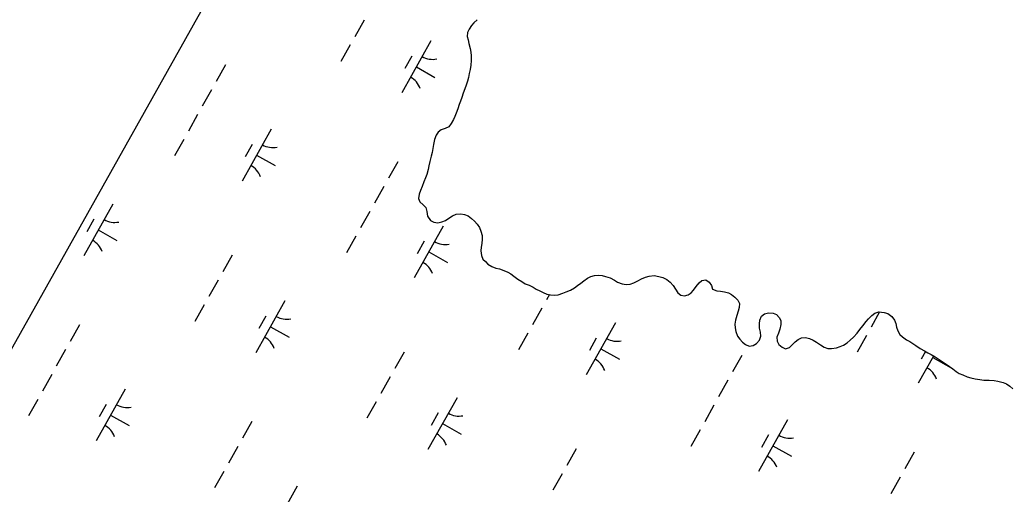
# Model space of a CAD drawing. Extents: x 3913936 to 3933962, y 195330 to 217741.
# Drawn here: x 3918781 to 3919617, y 203514 to 203913 of the extents above; entities that cross this region are included whole.
import ezdxf

# ---------------------------------------------------------------- set-up
doc = ezdxf.new("R2010")
doc.units = 0
doc.layers.add('V-GRID-FRAM', color=7, linetype='Continuous')
doc.layers.add('V-WETL-SWMP', color=7, linetype='Continuous')

msp = doc.modelspace()

# ---------------------------------------------------------------- linework, layer by layer
at = {"layer": 'V-GRID-FRAM'}
msp.add_lwpolyline([(3932010.33, 210314.99), (3924440.13, 196848.23), (3917917.56, 202110.56), (3924798.65, 214359.02), (3932010.33, 210314.99)], dxfattribs=at)
at = {"layer": 'V-WETL-SWMP'}
for p, q in [((3917917.56, 202110.56), (3919362.6, 204682.76)), ((3919071.42, 203912.59), (3919063.58, 203898.64)), ((3919164.01, 203910.31), (3919161.84, 203908.09)), ((3919166.71, 203912.8), (3919164.01, 203910.31)), ((3919158.66, 203902.12), (3919158.43, 203898.88)), ((3919159.93, 203904.97), (3919158.66, 203902.12)), ((3919161.84, 203908.09), (3919159.93, 203904.97)), ((3919127.75, 203895.02), (3919103.25, 203851.44)), ((3919158.43, 203898.88), (3919159.11, 203895.91)), ((3919159.11, 203895.91), (3919159.78, 203892.82)), ((3919159.78, 203892.82), (3919160.72, 203888.82)), ((3919059.66, 203891.66), (3919051.82, 203877.72)), ((3919160.72, 203888.82), (3919161.4, 203885.59)), ((3919161.4, 203885.59), (3919161.56, 203882.49)), ((3919111.72, 203882.24), (3919105.84, 203871.78)), ((3919161.73, 203878.48), (3919161.24, 203874.73)), ((3919161.56, 203882.49), (3919161.73, 203878.48)), ((3918954.74, 203874.93), (3918946.9, 203860.98)), ((3919115.5, 203873.23), (3919131.19, 203864.41)), ((3919160.02, 203867.6), (3919159.4, 203864.36)), ((3919160.76, 203871.1), (3919160.02, 203867.6)), ((3919161.24, 203874.73), (3919160.76, 203871.1)), ((3919158.65, 203861.26), (3919157.52, 203857.88)), ((3919159.4, 203864.36), (3919158.65, 203861.26)), ((3918942.98, 203854.01), (3918935.14, 203840.06)), ((3919155, 203851.01), (3919153.74, 203847.37)), ((3919156.39, 203854.64), (3919155, 203851.01)), ((3919157.52, 203857.88), (3919156.39, 203854.64)), ((3919152.6, 203844.39), (3919151.47, 203841.53)), ((3919153.74, 203847.37), (3919152.6, 203844.39)), ((3919149.08, 203834.4), (3919147.94, 203831.54)), ((3919150.34, 203837.9), (3919149.08, 203834.4)), ((3919151.47, 203841.53), (3919150.34, 203837.9)), ((3918931.22, 203833.08), (3918923.38, 203819.14)), ((3919146.67, 203828.82), (3919144.89, 203825.57)), ((3919147.94, 203831.54), (3919146.67, 203828.82)), ((3918993.15, 203820.73), (3918968.65, 203777.15)), ((3919133.97, 203818.35), (3919132.06, 203815.75)), ((3919136.41, 203820.19), (3919133.97, 203818.35)), ((3919139.89, 203821.25), (3919136.41, 203820.19)), ((3919142.98, 203822.83), (3919139.89, 203821.25)), ((3919144.89, 203825.57), (3919142.98, 203822.83)), ((3918919.46, 203812.16), (3918911.62, 203798.22)), ((3919130.67, 203811.99), (3919129.8, 203807.84)), ((3919132.06, 203815.75), (3919130.67, 203811.99)), ((3918977.11, 203807.95), (3918971.23, 203797.49)), ((3919128.7, 203801.11), (3919127.95, 203797.99)), ((3919129.31, 203804.47), (3919128.7, 203801.11)), ((3919129.8, 203807.84), (3919129.31, 203804.47)), ((3918980.9, 203798.94), (3918996.59, 203790.12)), ((3919099.74, 203793.42), (3919091.9, 203779.47)), ((3919126.83, 203793.59), (3919126.09, 203789.96)), ((3919127.95, 203797.99), (3919126.83, 203793.59)), ((3919125.47, 203786.98), (3919124.22, 203782.57)), ((3919126.09, 203789.96), (3919125.47, 203786.98)), ((3919121.82, 203776.34), (3919120.3, 203772.58)), ((3919123.21, 203779.72), (3919121.82, 203776.34)), ((3919124.22, 203782.57), (3919123.21, 203779.72)), ((3919087.98, 203772.5), (3919080.14, 203758.55)), ((3919118.91, 203769.08), (3919117.91, 203766.22)), ((3919120.3, 203772.58), (3919118.91, 203769.08)), ((3919117.91, 203766.22), (3919117.29, 203762.59)), ((3919117.29, 203762.59), (3919118.48, 203759.76)), ((3919118.48, 203759.76), (3919121.22, 203757.2)), ((3918859.78, 203757.77), (3918835.28, 203714.19)), ((3919076.22, 203751.58), (3919068.38, 203737.63)), ((3919121.22, 203757.2), (3919123.57, 203754.76)), ((3919123.57, 203754.76), (3919124.25, 203751.54)), ((3919124.25, 203751.54), (3919124.93, 203747.54)), ((3918843.75, 203744.99), (3918837.87, 203734.53)), ((3919124.93, 203747.54), (3919127.42, 203744.07)), ((3919127.42, 203744.07), (3919130.28, 203742.41)), ((3919130.28, 203742.41), (3919133.52, 203742.06)), ((3919133.52, 203742.06), (3919136.88, 203742.74)), ((3919136.88, 203742.74), (3919139.97, 203743.93)), ((3919139.97, 203743.93), (3919142.92, 203745.9)), ((3919142.92, 203745.9), (3919145.88, 203747.86)), ((3919145.88, 203747.86), (3919149.1, 203749.18)), ((3919149.1, 203749.18), (3919152.85, 203749.48)), ((3919152.85, 203749.48), (3919156.08, 203748.86)), ((3919156.08, 203748.86), (3919159.07, 203747.73)), ((3919159.07, 203747.73), (3919162.06, 203745.69)), ((3919162.06, 203745.69), (3919164.54, 203743.25)), ((3919164.54, 203743.25), (3919166.63, 203740.82)), ((3918847.53, 203735.98), (3918863.22, 203727.16)), ((3919138.15, 203739.22), (3919113.65, 203695.64)), ((3919166.63, 203740.82), (3919168.6, 203737.99)), ((3919168.6, 203737.99), (3919169.92, 203735.03)), ((3919169.92, 203735.03), (3919170.86, 203731.29)), ((3919064.46, 203730.65), (3919056.62, 203716.71)), ((3919122.11, 203726.44), (3919116.23, 203715.98)), ((3919171.02, 203728.18), (3919170.66, 203724.69)), ((3919170.86, 203731.29), (3919171.02, 203728.18)), ((3919125.9, 203717.43), (3919141.59, 203708.61)), ((3919170.18, 203721.58), (3919169.69, 203718.34)), ((3919169.69, 203718.34), (3919170.24, 203714.6)), ((3919170.66, 203724.69), (3919170.18, 203721.58)), ((3918960.2, 203714.75), (3918952.36, 203700.8)), ((3919170.24, 203714.6), (3919171.56, 203711.51)), ((3919171.56, 203711.51), (3919173.65, 203709.33)), ((3919173.65, 203709.33), (3919175.74, 203707.15)), ((3919175.74, 203707.15), (3919178.99, 203705.11)), ((3919178.99, 203705.11), (3919182.5, 203703.85)), ((3919182.5, 203703.85), (3919185.61, 203703.24)), ((3919185.61, 203703.24), (3919189.24, 203701.98)), ((3919189.24, 203701.98), (3919192.48, 203700.45)), ((3919192.48, 203700.45), (3919195.09, 203698.93)), ((3918948.44, 203693.83), (3918940.6, 203679.88)), ((3919195.09, 203698.93), (3919197.69, 203697.01)), ((3919197.69, 203697.01), (3919200.95, 203694.58)), ((3919200.95, 203694.58), (3919204.33, 203692.55)), ((3919204.33, 203692.55), (3919207.19, 203690.64)), ((3919254.12, 203691.07), (3919256.56, 203693.04)), ((3919256.56, 203693.04), (3919259.64, 203695.26)), ((3919259.64, 203695.26), (3919262.48, 203696.71)), ((3919262.48, 203696.71), (3919265.44, 203697.65)), ((3919265.44, 203697.65), (3919268.8, 203697.93)), ((3919268.8, 203697.93), (3919271.91, 203697.71)), ((3919271.91, 203697.71), (3919274.89, 203696.83)), ((3919274.89, 203696.83), (3919278.65, 203695.57)), ((3919278.65, 203695.57), (3919282.42, 203693.8)), ((3919282.42, 203693.8), (3919285.02, 203692.14)), ((3919285.02, 203692.14), (3919288.78, 203690.75)), ((3919298.73, 203691.49), (3919302.21, 203693.08)), ((3919302.21, 203693.08), (3919305.16, 203694.91)), ((3919305.16, 203694.91), (3919308.64, 203696.11)), ((3919308.64, 203696.11), (3919311.61, 203697.17)), ((3919311.61, 203697.17), (3919315.87, 203697.73)), ((3919315.87, 203697.73), (3919319.76, 203696.86)), ((3919319.76, 203696.86), (3919323, 203695.98)), ((3919323, 203695.98), (3919326.5, 203694.34)), ((3919326.5, 203694.34), (3919329.37, 203692.04)), ((3919329.37, 203692.04), (3919331.86, 203689.09)), ((3919353.69, 203691.36), (3919356, 203693.45)), ((3919356, 203693.45), (3919359.48, 203693.87)), ((3919359.48, 203693.87), (3919362.09, 203692.08)), ((3919362.09, 203692.08), (3919364.05, 203689.13)), ((3919207.19, 203690.64), (3919210.43, 203689.5)), ((3919210.43, 203689.5), (3919213.81, 203687.72)), ((3919213.81, 203687.72), (3919216.54, 203686.2)), ((3919216.54, 203686.2), (3919219.4, 203684.67)), ((3919219.4, 203684.67), (3919222.26, 203683.28)), ((3919238.81, 203682.65), (3919241.65, 203683.85)), ((3919241.65, 203683.85), (3919245.38, 203685.43)), ((3919245.38, 203685.43), (3919248.6, 203687.4)), ((3919248.6, 203687.4), (3919251.3, 203689.11)), ((3919251.3, 203689.11), (3919254.12, 203691.07)), ((3919288.78, 203690.75), (3919292.28, 203690.01)), ((3919292.28, 203690.01), (3919295.51, 203690.43)), ((3919295.51, 203690.43), (3919298.73, 203691.49)), ((3919331.86, 203689.09), (3919333.69, 203686.13)), ((3919333.69, 203686.13), (3919335.79, 203683.05)), ((3919346.91, 203683.02), (3919349.09, 203685.37)), ((3919349.09, 203685.37), (3919351.13, 203688.36)), ((3919351.13, 203688.36), (3919353.69, 203691.36)), ((3919364.05, 203689.13), (3919364.99, 203686.16)), ((3919364.99, 203686.16), (3919368.75, 203684.65)), ((3919368.75, 203684.65), (3919371.85, 203684.42)), ((3919371.85, 203684.42), (3919374.96, 203683.93)), ((3919374.96, 203683.93), (3919378.33, 203682.93)), ((3919004.78, 203676.26), (3918980.28, 203632.68)), ((3919222.26, 203683.28), (3919225.5, 203682.01)), ((3919227.69, 203681.58), (3919225.14, 203677.04)), ((3919225.5, 203682.01), (3919228.61, 203681.4)), ((3919228.61, 203681.4), (3919231.72, 203681.17)), ((3919231.72, 203681.17), (3919234.95, 203681.45)), ((3919234.95, 203681.45), (3919238.81, 203682.65)), ((3919335.79, 203683.05), (3919338.27, 203681.13)), ((3919338.27, 203681.13), (3919341.38, 203680.51)), ((3919341.38, 203680.51), (3919344.34, 203681.44)), ((3919344.34, 203681.44), (3919346.91, 203683.02)), ((3919378.33, 203682.93), (3919381.06, 203681.53)), ((3919381.06, 203681.53), (3919383.8, 203679.49)), ((3919383.8, 203679.49), (3919386.41, 203676.8)), ((3919386.41, 203676.8), (3919387.6, 203673.96)), ((3918936.68, 203672.91), (3918928.84, 203658.96)), ((3919221.22, 203670.07), (3919213.38, 203656.12)), ((3919386.62, 203667.62), (3919385.36, 203664.11)), ((3919387.37, 203670.6), (3919386.62, 203667.62)), ((3919387.6, 203673.96), (3919387.37, 203670.6)), ((3919505.8, 203666.97), (3919498.57, 203654.11)), ((3919501.85, 203665.85), (3919505.08, 203667.04)), ((3919505.08, 203667.04), (3919509.48, 203666.57)), ((3918988.74, 203663.48), (3918982.86, 203653.02)), ((3919384.24, 203660.09), (3919383.88, 203656.6)), ((3919385.36, 203664.11), (3919384.24, 203660.09)), ((3919404.44, 203656.92), (3919404.93, 203660.03)), ((3919404.93, 203660.03), (3919406.19, 203663.4)), ((3919406.19, 203663.4), (3919408.89, 203665.5)), ((3919408.89, 203665.5), (3919412.24, 203666.17)), ((3919412.24, 203666.17), (3919415.99, 203665.82)), ((3919415.99, 203665.82), (3919418.85, 203664.68)), ((3919418.85, 203664.68), (3919421.2, 203662.38)), ((3919421.2, 203662.38), (3919422.52, 203659.68)), ((3919422.52, 203659.68), (3919422.68, 203656.32)), ((3919491.61, 203655.41), (3919494.42, 203658.93)), ((3919494.42, 203658.93), (3919496.47, 203661.27)), ((3919496.47, 203661.27), (3919499.16, 203664.01)), ((3919499.16, 203664.01), (3919501.85, 203665.85)), ((3919509.48, 203666.57), (3919512.59, 203665.56)), ((3919512.59, 203665.56), (3919516.1, 203663.27)), ((3919516.1, 203663.27), (3919518.33, 203660.18)), ((3919518.33, 203660.18), (3919519.52, 203657.35)), ((3918831.77, 203656.17), (3918823.93, 203642.22)), ((3918992.53, 203654.47), (3919008.22, 203645.65)), ((3919283.15, 203657.71), (3919258.64, 203614.13)), ((3919383.88, 203656.6), (3919384.17, 203653.5)), ((3919384.17, 203653.5), (3919384.72, 203650.4)), ((3919384.72, 203650.4), (3919386.18, 203646.53)), ((3919404.6, 203653.43), (3919404.44, 203656.92)), ((3919405.28, 203649.82), (3919404.6, 203653.43)), ((3919421.81, 203652.43), (3919420.68, 203649.18)), ((3919422.68, 203656.32), (3919421.81, 203652.43)), ((3919486.75, 203649.16), (3919489.18, 203652.28)), ((3919489.18, 203652.28), (3919491.61, 203655.41)), ((3919519.52, 203657.35), (3919520.06, 203654.25)), ((3919520.06, 203654.25), (3919521.13, 203651.16)), ((3919521.13, 203651.16), (3919522.84, 203648.07)), ((3919209.46, 203649.14), (3919201.62, 203635.2)), ((3919267.11, 203644.93), (3919261.23, 203634.47)), ((3919386.18, 203646.53), (3919388.14, 203643.97)), ((3919388.14, 203643.97), (3919390.36, 203641.53)), ((3919402.14, 203640.35), (3919404.57, 203643.09)), ((3919404.57, 203643.09), (3919405.57, 203646.46)), ((3919405.57, 203646.46), (3919405.28, 203649.82)), ((3919420.68, 203649.18), (3919419.29, 203645.68)), ((3919419.29, 203645.68), (3919419.32, 203642.32)), ((3919419.32, 203642.32), (3919420.9, 203639.49)), ((3919432.53, 203639.73), (3919434.58, 203641.94)), ((3919434.58, 203641.94), (3919437.02, 203643.91)), ((3919437.02, 203643.91), (3919439.98, 203645.1)), ((3919439.98, 203645.1), (3919443.34, 203645.52)), ((3919443.34, 203645.52), (3919446.84, 203644.52)), ((3919446.84, 203644.52), (3919449.83, 203643.25)), ((3919449.83, 203643.25), (3919452.69, 203641.47)), ((3919478.42, 203641.06), (3919480.86, 203643.28)), ((3919480.86, 203643.28), (3919483.68, 203645.77)), ((3919483.68, 203645.77), (3919486.75, 203649.16)), ((3919494.65, 203647.14), (3919486.81, 203633.19)), ((3919522.84, 203648.07), (3919524.93, 203645.89)), ((3919524.93, 203645.89), (3919528.31, 203643.6)), ((3919528.31, 203643.6), (3919531.17, 203642.2)), ((3919531.17, 203642.2), (3919533.77, 203640.29)), ((3918820.01, 203635.25), (3918812.17, 203621.3)), ((3919270.9, 203635.92), (3919286.59, 203627.1)), ((3919390.36, 203641.53), (3919392.83, 203639.49)), ((3919392.83, 203639.49), (3919395.82, 203638.22)), ((3919395.82, 203638.22), (3919399.31, 203638.64)), ((3919399.31, 203638.64), (3919402.14, 203640.35)), ((3919420.9, 203639.49), (3919423.63, 203637.45)), ((3919423.63, 203637.45), (3919426.62, 203636.05)), ((3919426.62, 203636.05), (3919429.71, 203637.11)), ((3919429.71, 203637.11), (3919432.53, 203639.73)), ((3919452.69, 203641.47), (3919456.07, 203639.17)), ((3919456.07, 203639.17), (3919458.93, 203637.39)), ((3919458.93, 203637.39), (3919462.18, 203636.13)), ((3919462.18, 203636.13), (3919465.28, 203636.15)), ((3919465.28, 203636.15), (3919469.54, 203636.84)), ((3919469.54, 203636.84), (3919472.5, 203637.9)), ((3919472.5, 203637.9), (3919475.47, 203639.09)), ((3919475.47, 203639.09), (3919478.42, 203641.06)), ((3919533.77, 203640.29), (3919536.38, 203638.63)), ((3919536.38, 203638.63), (3919540.02, 203636.34)), ((3919540.02, 203636.34), (3919543.66, 203634.17)), ((3919544.46, 203633.7), (3919540.83, 203627.25)), ((3919543.66, 203634.17), (3919546.26, 203632.64)), ((3919105.2, 203633.24), (3919097.36, 203619.29)), ((3919389.74, 203630.4), (3919381.9, 203616.45)), ((3919551.16, 203629.89), (3919538.25, 203606.91)), ((3919546.26, 203632.64), (3919549.12, 203631.12)), ((3919549.12, 203631.12), (3919552.5, 203629.08)), ((3919550.5, 203628.7), (3919566.19, 203619.88)), ((3919552.5, 203629.08), (3919555.88, 203626.92)), ((3919555.88, 203626.92), (3919558.87, 203625)), ((3919558.87, 203625), (3919561.74, 203622.96)), ((3919561.74, 203622.96), (3919564.73, 203620.92)), ((3919564.73, 203620.92), (3919567.59, 203619.14)), ((3919567.59, 203619.14), (3919570.2, 203616.96)), ((3919570.2, 203616.96), (3919572.67, 203615.18)), ((3918808.25, 203614.33), (3918800.41, 203600.38)), ((3919093.44, 203612.32), (3919085.6, 203598.37)), ((3919377.98, 203609.48), (3919370.14, 203595.53)), ((3919572.67, 203615.18), (3919575.92, 203613.91)), ((3919575.92, 203613.91), (3919579.55, 203612.4)), ((3919579.55, 203612.4), (3919582.53, 203611.52)), ((3919582.53, 203611.52), (3919586.16, 203610.65)), ((3919586.16, 203610.65), (3919590.3, 203610.17)), ((3919590.3, 203610.17), (3919593.54, 203609.68)), ((3919593.54, 203609.68), (3919598.07, 203609.6)), ((3919598.07, 203609.6), (3919602.21, 203609.38)), ((3919602.21, 203609.38), (3919605.45, 203608.76)), ((3919605.45, 203608.76), (3919609.73, 203607.51)), ((3918870.18, 203601.97), (3918845.68, 203558.39)), ((3919609.73, 203607.51), (3919612.71, 203606.37)), ((3919612.71, 203606.37), (3919615.57, 203604.46)), ((3919615.57, 203604.46), (3919617.92, 203602.28)), ((3918796.49, 203593.4), (3918788.65, 203579.46)), ((3919149.78, 203594.75), (3919125.28, 203551.17)), ((3918854.14, 203589.19), (3918848.26, 203578.73)), ((3919081.68, 203591.4), (3919073.84, 203577.45)), ((3919366.22, 203588.56), (3919358.38, 203574.61)), ((3918857.93, 203580.18), (3918873.62, 203571.36)), ((3919133.74, 203581.97), (3919127.86, 203571.51)), ((3919428.14, 203576.2), (3919403.64, 203532.62)), ((3918976.77, 203574.66), (3918968.93, 203560.71)), ((3919137.53, 203572.96), (3919153.22, 203564.14)), ((3919354.46, 203567.64), (3919346.62, 203553.69)), ((3919412.11, 203563.42), (3919406.23, 203552.96)), ((3918965.01, 203553.74), (3918957.17, 203539.79)), ((3919250.2, 203551.73), (3919242.36, 203537.78)), ((3919415.89, 203554.41), (3919431.58, 203545.59)), ((3919534.74, 203548.89), (3919526.9, 203534.94)), ((3918953.25, 203532.82), (3918945.41, 203518.87)), ((3919238.44, 203530.81), (3919230.6, 203516.86)), ((3919522.98, 203527.97), (3919515.13, 203514.02)), ((3919015.17, 203520.46), (3918990.67, 203476.88))]:
    msp.add_line(p, q, dxfattribs=at)
for centre, start, end in [((3919129.24, 203897.19), 239.88608, 281.42974), ((3919102.17, 203849.03), 19.88608, 61.42973), ((3918994.64, 203822.9), 239.88608, 281.42974), ((3918967.57, 203774.74), 19.88608, 61.42973), ((3918861.27, 203759.94), 239.88608, 281.42974), ((3918834.2, 203711.79), 19.88608, 61.42973), ((3919139.64, 203741.39), 239.88608, 281.42974), ((3919112.57, 203693.24), 19.88608, 61.42973), ((3919006.27, 203678.43), 239.88608, 281.42974), ((3918979.2, 203630.28), 19.88608, 61.42973), ((3919284.64, 203659.88), 239.88608, 281.42974), ((3919257.57, 203611.73), 19.88608, 61.42973), ((3919537.17, 203604.51), 19.88608, 61.42973), ((3918871.67, 203604.14), 239.88608, 281.42974), ((3919151.27, 203596.92), 239.88608, 281.42974), ((3918844.6, 203555.99), 19.88608, 61.42973), ((3919124.2, 203548.77), 19.88608, 61.42973), ((3919429.64, 203578.37), 239.88608, 281.42974), ((3919402.57, 203530.22), 19.88608, 61.42973)]:
    msp.add_arc(centre, 17.62, start, end, dxfattribs=at)

doc.saveas('drawing.dxf')
